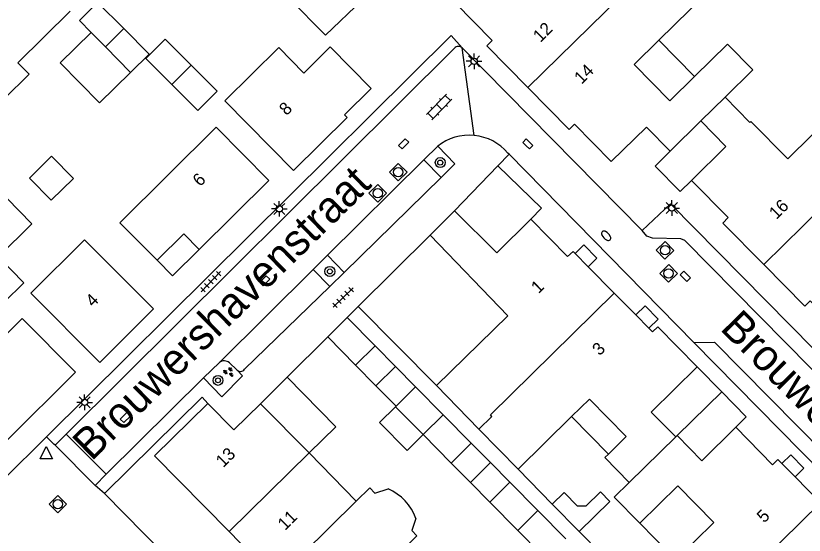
# Model space of a CAD drawing. Extents: x 128000 to 131008, y 398996 to 402500.
# Drawn here: x 129547.7 to 129610.8, y 399556.1 to 399597.7 of the extents above; entities that cross this region are included whole.
import ezdxf

# ---------------------------------------------------------------- set-up
doc = ezdxf.new("R2010")
doc.units = 0
for name, color, linetype in [('gg-afsc-erfafscheiding', 7, 'Continuous'), ('gg-afsc-muur', 7, 'Continuous'), ('gg-anno-huisnummerreeks BGT', 7, 'Continuous'), ('gg-anno-openbare ruimte label', 7, 'Continuous'), ('gg-bbg-bijgebouw', 7, 'Continuous'), ('gg-bbg-gedigitaliseerde bebouwing', 7, 'Continuous'), ('gg-bbg-gedigitaliseerde bijgebouw', 7, 'Continuous'), ('gg-bbg-hoofdgebouw', 7, 'Continuous'), ('gg-bbg-luifel en loopbrug', 7, 'Continuous'), ('gg-bbg-onder overbouw', 7, 'Continuous'), ('gg-bbg-pand overbouw', 7, 'Continuous'), ('gg-bbg-tussenscheiding', 7, 'Continuous'), ('gg-knt-verharding', 7, 'Continuous'), ('gg-knt-verharding nz', 7, 'Continuous'), ('gt-grn-weggrens', 7, 'Continuous'), ('gt-symb-boom', 7, 'Continuous'), ('gt-symb-brandkraan', 7, 'Continuous'), ('gt-symb-groenvak', 7, 'Continuous'), ('gt-symb-klinker verharding', 7, 'Continuous'), ('gt-symb-kolk', 7, 'Continuous'), ('gt-symb-lichtmast', 7, 'Continuous'), ('gt-symb-rioolschacht', 7, 'Continuous'), ('gt-symb-tegel verharding', 7, 'Continuous'), ('gt-symb-waterafsluiter', 7, 'Continuous')]:
    doc.layers.add(name, color=color, linetype=linetype)

# ---------------------------------------------------------------- blocks, each defined once
blk = doc.blocks.new('gt0-LMAST')
at = {"layer": 'gt-symb-lichtmast'}
for p, q in [((-0.182, 0.173), (-0.447, 0.438)), ((-0.005, 0.246), (-0.005, 0.621)), ((0.172, 0.173), (0.437, 0.438)), ((-0.255, -0.004), (-0.63, -0.004)), ((-0.182, -0.181), (-0.447, -0.446)), ((-0.005, -0.254), (-0.005, -0.629)), ((0.437, -0.446), (0.172, -0.181)), ((0.245, -0.004), (0.62, -0.004))]:
    blk.add_line(p, q, dxfattribs=at)
blk.add_circle((-0.005, -0.004), 0.25, dxfattribs=at)
blk = doc.blocks.new('gt0-KOLK')
at = {"layer": 'gt-symb-kolk'}
blk.add_lwpolyline([(0, 0), (0.375, 0), (0.375, 0.4), (-0.375, 0.4), (-0.375, 0), (0, 0)], dxfattribs=at)
blk = doc.blocks.new('gt0-BOOM')
at = {"layer": 'gt-symb-boom'}
for radius in [0.4, 0.2]:
    blk.add_circle((0, 0), radius, dxfattribs=at)
blk = doc.blocks.new('gt0-KL1')
at = {"layer": 'gt-symb-klinker verharding'}
for p, q in [((-1.15, 0.3), (1.15, 0.3)), ((-1, -0.3), (-1, 0.3)), ((-0.5, 0.3), (-0.5, 0.45)), ((0, -0.3), (0, 0.3)), ((0.5, 0.3), (0.5, 0.45)), ((1, -0.3), (1, 0.3)), ((-1.15, -0.3), (1.15, -0.3)), ((-0.5, -0.45), (-0.5, -0.3)), ((0.5, -0.45), (0.5, -0.3))]:
    blk.add_line(p, q, dxfattribs=at)
blk = doc.blocks.new('gt0-TEG1')
at = {"layer": 'gt-symb-tegel verharding'}
for p, q in [((-1.125, 0), (1.125, 0)), ((-0.9, -0.25), (-0.9, 0.25)), ((-0.45, -0.25), (-0.45, 0.25)), ((0, -0.25), (0, 0.25)), ((0.45, -0.25), (0.45, 0.25)), ((0.9, -0.25), (0.9, 0.25))]:
    blk.add_line(p, q, dxfattribs=at)
blk = doc.blocks.new('gt0-RS')
at = {"layer": 'gt-symb-rioolschacht'}
blk.add_lwpolyline([(-0.5, -0.5), (0.5, -0.5), (0.5, 0.5), (-0.5, 0.5)], close=True, dxfattribs=at)
blk.add_circle((0, 0), 0.375, dxfattribs=at)
blk = doc.blocks.new('gt0-BR')
at = {"layer": 'gt-symb-brandkraan'}
for centre, radius, start, end in [((-0.244, 0), 0.206, 107.56694, 252.43307), ((0.599, -2.664), 3, 106.89205, 107.56694), ((0, -0.691), 0.938, 73.10799, 106.89205), ((-0.599, -2.664), 3, 72.43309, 73.10799), ((0.244, 0), 0.206, 287.56695, 72.43309), ((0.599, 2.664), 3, 252.43307, 253.10797), ((0, 0.691), 0.938, 253.10797, 286.89206), ((-0.599, 2.664), 3, 286.89206, 287.56695)]:
    blk.add_arc(centre, radius, start, end, dxfattribs=at)
blk = doc.blocks.new('gt0-GRVAK')
at = {"layer": 'gt-symb-groenvak'}
for p, q in [((-0.11, 0.189), (-0.228, 0.24)), ((-0.182, 0.153), (0.088, 0.153)), ((-0.091, 0.211), (-0.156, 0.322)), ((-0.047, 0.214), (-0.047, 0.393)), ((-0.004, 0.211), (0.061, 0.322)), ((0.015, 0.189), (0.133, 0.24)), ((0.262, -0.052), (0.197, 0.059)), ((0.305, -0.049), (0.305, 0.13)), ((0.349, -0.052), (0.414, 0.059)), ((-0.245, -0.228), (-0.363, -0.177)), ((-0.318, -0.264), (-0.047, -0.264)), ((-0.226, -0.206), (-0.291, -0.095)), ((-0.183, -0.203), (-0.183, -0.024)), ((-0.139, -0.206), (-0.074, -0.095)), ((-0.12, -0.228), (-0.002, -0.177)), ((0.243, -0.074), (0.125, -0.023)), ((0.17, -0.11), (0.441, -0.11)), ((0.368, -0.074), (0.486, -0.023))]:
    blk.add_line(p, q, dxfattribs=at)
blk = doc.blocks.new('gt0-WAFSL')
at = {"layer": 'gt-symb-waterafsluiter'}
for p, q in [((-0.5, -0.333), (0, 0.667)), ((0, 0.667), (0.5, -0.333)), ((0.5, -0.333), (-0.5, -0.333))]:
    blk.add_line(p, q, dxfattribs=at)

msp = doc.modelspace()

# ---------------------------------------------------------------- linework, layer by layer
at = {"layer": 'gg-afsc-erfafscheiding'}
for p, q in [((129590.646, 399558.579), (129587.919, 399561.373)), ((129592.816, 399556.372), (129597.749, 399551.352))]:
    msp.add_line(p, q, dxfattribs=at)
at = {"layer": 'gg-afsc-muur'}
for p, q in [((129580.877, 399580.119), (129575.092, 399574.416)), ((129575.092, 399574.416), (129581.367, 399568.065)), ((129569.4, 399568.736), (129572.662, 399571.976))]:
    msp.add_line(p, q, dxfattribs=at)
at = {"layer": 'gg-bbg-bijgebouw'}
for p, q in [((129572.662, 399571.976), (129574.22, 399573.53)), ((129574.22, 399573.53), (129576.464, 399571.248)), ((129574.896, 399569.705), (129572.662, 399571.976)), ((129576.464, 399571.248), (129574.896, 399569.705)), ((129578.135, 399566.412), (129579.696, 399567.96)), ((129581.9, 399565.737), (129579.696, 399567.96)), ((129578.091, 399566.369), (129578.135, 399566.412)), ((129580.295, 399564.139), (129578.091, 399566.369)), ((129584.151, 399563.463), (129581.9, 399565.737)), ((129582.545, 399561.864), (129580.295, 399564.139)), ((129589.494, 399558.057), (129587.245, 399560.334)), ((129587.889, 399556.459), (129585.639, 399558.734)), ((129591.743, 399555.781), (129589.494, 399558.057)), ((129590.138, 399554.183), (129587.889, 399556.459))]:
    msp.add_line(p, q, dxfattribs=at)
at = {"layer": 'gg-bbg-gedigitaliseerde bebouwing'}
for p, q in [((129552.013, 399598.089), (129547.83, 399593.935)), ((129602.053, 399592.85), (129600.06, 399590.89)), ((129567.27, 399566.62), (129571.161, 399562.668)), ((129592.19, 399565.587), (129587.919, 399561.373)), ((129595.148, 399562.584), (129596.573, 399563.988)), ((129571.161, 399562.668), (129574.952, 399558.817))]:
    msp.add_line(p, q, dxfattribs=at)
for points in [[(129569.93, 399585.31), (129564.415, 399590.898), (129568.735, 399595.157), (129570.758, 399593.105), (129572.85, 399595.21)], [(129604.49, 399591.18), (129606.717, 399593.37), (129604.684, 399595.438), (129602.053, 399592.85)], [(129545.882, 399591.455), (129545.934, 399591.507), (129546.666, 399590.766), (129546.851, 399590.949), (129546.746, 399591.056), (129548.734, 399593.02), (129547.83, 399593.935)], [(129558.995, 399578.112), (129556.016, 399581.126), (129563.714, 399588.77), (129567.95, 399584.51)], [(129554.41, 399569.92), (129548.871, 399575.472), (129553.17, 399579.763), (129558.71, 399574.21)], [(129596.573, 399563.988), (129593.62, 399566.993), (129592.19, 399565.587)], [(129596.816, 399560.306), (129594.855, 399562.296), (129595.148, 399562.584)], [(129597.671, 399557.037), (129595.616, 399559.126), (129596.816, 399560.306)], [(129574.952, 399558.817), (129576.021, 399559.869), (129576.442, 399559.442), (129577.507, 399559.788)], [(129600.551, 399554.113), (129603.59, 399557.108), (129600.715, 399560.031), (129597.671, 399557.037)], [(129579.722, 399557.426), (129579.388, 399556.449), (129579.809, 399556.022), (129578.74, 399554.969)]]:
    msp.add_lwpolyline(points, dxfattribs=at)
msp.add_arc((129575.87, 399556.033), 4.096, 19.87639, 66.44452, dxfattribs=at)
at = {"layer": 'gg-bbg-gedigitaliseerde bijgebouw'}
for p, q in [((129553.708, 399596.38), (129552.761, 399597.335)), ((129554.845, 399595.232), (129553.708, 399596.38)), ((129556.866, 399593.174), (129554.845, 399595.232)), ((129584.151, 399563.463), (129582.545, 399561.864)), ((129587.245, 399560.334), (129585.639, 399558.734)), ((129592.816, 399556.372), (129590.646, 399558.579))]:
    msp.add_line(p, q, dxfattribs=at)
for points in [[(129552.761, 399597.335), (129554.226, 399598.787), (129556.312, 399596.695)], [(129556.312, 399596.695), (129558.344, 399594.626), (129556.866, 399593.174)], [(129560.164, 399592.199), (129558.082, 399594.285), (129559.64, 399595.841), (129561.722, 399593.754)], [(129560.164, 399592.199), (129562.246, 399590.113), (129563.805, 399591.668), (129561.722, 399593.754)], [(129546.246, 399578.377), (129548.3, 399576.319), (129546.743, 399574.765), (129544.689, 399576.823)], [(129592.816, 399556.372), (129595.273, 399558.788), (129594.515, 399559.558), (129593.336, 399558.4), (129592.666, 399558.419), (129591.592, 399559.51), (129590.646, 399558.579)]]:
    msp.add_lwpolyline(points, dxfattribs=at)
at = {"layer": 'gg-bbg-hoofdgebouw'}
for p, q in [((129600.09, 399586.85), (129602.56, 399589.28)), ((129567.95, 399584.51), (129562.37, 399578.98)), ((129580.877, 399580.119), (129582.825, 399582.083)), ((129582.825, 399582.083), (129586.213, 399578.722)), ((129586.213, 399578.722), (129588.93, 399581.401)), ((129592.32, 399578.83), (129592.479, 399578.668)), ((129592.479, 399578.668), (129593.531, 399577.599)), ((129593.531, 399577.599), (129595.606, 399575.489)), ((129595.606, 399575.489), (129597.34, 399573.729)), ((129558.71, 399574.21), (129554.41, 399569.92)), ((129597.34, 399573.729), (129598.392, 399572.66)), ((129581.367, 399568.065), (129584.778, 399564.581)), ((129584.778, 399564.581), (129587.919, 399561.373)), ((129600.54, 399563.95), (129600.66, 399564.07)), ((129609.054, 399561.82), (129610.105, 399560.75)), ((129610.105, 399560.75), (129612.14, 399558.68)), ((129564.765, 399556.371), (129568.557, 399552.52))]:
    msp.add_line(p, q, dxfattribs=at)
for points in [[(129599.196, 399595.754), (129602.94, 399599.44), (129599.51, 399602.92), (129598.46, 399601.88)], [(129582.87, 399598.74), (129585.83, 399595.73), (129585.4, 399595.31), (129588.701, 399591.954)], [(129600.06, 399590.89), (129597.21, 399593.8), (129599.196, 399595.754)], [(129572.85, 399595.21), (129576.15, 399591.87), (129574.01, 399589.77), (129574.23, 399589.55), (129569.93, 399585.31)], [(129588.701, 399591.954), (129592, 399588.6), (129592.42, 399589.02), (129595.37, 399586.03), (129598.19, 399588.79), (129600.09, 399586.85)], [(129618.584, 399588.616), (129615.3, 399591.94), (129609.53, 399586.24), (129606.57, 399589.23), (129606.49, 399589.15), (129604.49, 399591.18)], [(129602.56, 399589.28), (129604.56, 399587.24), (129601.8, 399584.52)], [(129601.8, 399584.52), (129604.75, 399581.531), (129604.32, 399581.1), (129607.604, 399577.771)], [(129588.93, 399581.401), (129591.88, 399578.41), (129592.32, 399578.83)], [(129580.877, 399580.119), (129587.08, 399573.67), (129581.367, 399568.065)], [(129607.604, 399577.771), (129610.89, 399574.44), (129611.32, 399574.86), (129614.28, 399571.87), (129616.98, 399574.54), (129618.957, 399572.533)], [(129546.936, 399563.647), (129552.46, 399569.14), (129548.17, 399573.45), (129543.435, 399568.742)], [(129598.392, 399572.66), (129598.676, 399572.372), (129599.104, 399572.792), (129602.264, 399569.581)], [(129602.264, 399569.581), (129598.57, 399565.95), (129600.54, 399563.95)], [(129563.05, 399566.64), (129558.79, 399562.44), (129564.765, 399556.371)], [(129563.05, 399566.64), (129565.14, 399564.52), (129567.27, 399566.62)], [(129600.66, 399564.07), (129602.64, 399562.05), (129605.35, 399564.73)], [(129605.35, 399564.73), (129608.3, 399561.73), (129608.73, 399562.15), (129609.054, 399561.82)], [(129612.14, 399558.68), (129601.156, 399547.886), (129597.749, 399551.352)]]:
    msp.add_lwpolyline(points, dxfattribs=at)
at = {"layer": 'gg-bbg-luifel en loopbrug'}
for p, q in [((129602.053, 399592.85), (129599.196, 399595.754)), ((129582.825, 399582.083), (129586.299, 399585.679)), ((129576.464, 399571.248), (129578.08, 399569.604)), ((129574.896, 399569.705), (129576.527, 399568.047)), ((129576.527, 399568.047), (129578.08, 399569.604)), ((129578.08, 399569.604), (129579.696, 399567.96)), ((129602.264, 399569.581), (129604.23, 399567.568)), ((129567.27, 399566.62), (129569.4, 399568.736)), ((129576.527, 399568.047), (129578.135, 399566.412)), ((129600.66, 399564.07), (129604.23, 399567.568)), ((129595.148, 399562.584), (129592.19, 399565.587)), ((129585.699, 399561.899), (129584.151, 399563.463)), ((129584.092, 399560.299), (129582.545, 399561.864)), ((129585.699, 399561.899), (129584.092, 399560.299)), ((129587.245, 399560.334), (129585.699, 399561.899)), ((129585.639, 399558.734), (129584.092, 399560.299)), ((129597.671, 399557.037), (129600.551, 399554.113))]:
    msp.add_line(p, q, dxfattribs=at)
for points in [[(129569.583, 399599.118), (129572.488, 399596.159), (129575.44, 399599.01)], [(129553.708, 399596.38), (129551.216, 399593.932), (129554.369, 399590.722), (129556.866, 399593.174)], [(129600.09, 399586.85), (129598.89, 399585.67), (129600.896, 399583.631), (129601.8, 399584.52)], [(129550.54, 399586.458), (129552.293, 399584.676), (129550.511, 399582.923), (129548.758, 399584.706), (129550.54, 399586.458)], [(129586.299, 399585.679), (129589.797, 399582.299), (129588.93, 399581.401)], [(129546.246, 399578.377), (129548.956, 399581.041), (129546.943, 399583.088), (129546.512, 399582.665), (129544.194, 399580.435)], [(129592.479, 399578.668), (129593.183, 399579.356), (129594.231, 399578.283), (129593.531, 399577.599)], [(129597.34, 399573.729), (129598.098, 399574.47), (129599.146, 399573.397), (129598.392, 399572.66)], [(129571.161, 399562.668), (129573.3, 399564.772), (129569.4, 399568.736)], [(129604.23, 399567.568), (129606.196, 399565.556), (129605.35, 399564.73)], [(129580.295, 399564.139), (129579.012, 399562.877), (129576.813, 399565.112), (129578.091, 399566.369)], [(129609.054, 399561.82), (129609.77, 399562.52), (129610.818, 399561.447), (129610.105, 399560.75)]]:
    msp.add_lwpolyline(points, dxfattribs=at)
at = {"layer": 'gg-bbg-onder overbouw'}
msp.add_lwpolyline([(129558.995, 399578.112), (129561.132, 399580.229), (129562.37, 399578.98)], dxfattribs=at)
at = {"layer": 'gg-bbg-pand overbouw'}
msp.add_lwpolyline([(129562.37, 399578.98), (129560.233, 399576.862), (129558.995, 399578.112)], dxfattribs=at)
at = {"layer": 'gg-bbg-tussenscheiding'}
for p, q in [((129556.312, 399596.695), (129554.845, 399595.232)), ((129560.164, 399592.199), (129561.722, 399593.754)), ((129602.56, 399589.28), (129604.49, 399591.18)), ((129607.604, 399577.771), (129618.584, 399588.616)), ((129581.9, 399565.737), (129580.295, 399564.139)), ((129596.816, 399560.306), (129600.54, 399563.95)), ((129564.765, 399556.371), (129571.161, 399562.668)), ((129568.557, 399552.52), (129574.952, 399558.817)), ((129589.494, 399558.057), (129587.889, 399556.459))]:
    msp.add_line(p, q, dxfattribs=at)
for points in [[(129588.701, 399591.954), (129598.625, 399601.714), (129598.46, 399601.88)], [(129584.778, 399564.581), (129585.818, 399565.606), (129585.69, 399565.736), (129595.606, 399575.489)]]:
    msp.add_lwpolyline(points, dxfattribs=at)
at = {"layer": 'gg-knt-verharding'}
for p, q in [((129551.707, 399564.176), (129582.82, 399595.111)), ((129597.86, 399580.49), (129583.43, 399595.13)), ((129581.469, 399587.256), (129580.347, 399586.157)), ((129586.299, 399585.679), (129587.199, 399586.61)), ((129587.199, 399586.61), (129587.098, 399586.712)), ((129587.199, 399586.61), (129601.99, 399571.527)), ((129580.347, 399586.157), (129581.754, 399584.752)), ((129581.754, 399584.752), (129573.984, 399577.128)), ((129571.486, 399577.381), (129572.637, 399578.521)), ((129573.984, 399577.128), (129572.637, 399578.521)), ((129571.486, 399577.381), (129572.819, 399576.014)), ((129572.819, 399576.014), (129573.984, 399577.128)), ((129565.986, 399569.376), (129572.819, 399576.014)), ((129601.99, 399571.527), (129613.4, 399559.919)), ((129562.705, 399568.684), (129563.991, 399569.914)), ((129564.782, 399569.895), (129565.39, 399569.32)), ((129562.705, 399568.684), (129554.914, 399560.959)), ((129550.137, 399563.962), (129546.68, 399560.53)), ((129550.813, 399563.284), (129551.707, 399564.176)), ((129551.707, 399564.176), (129554.914, 399560.959)), ((129554.02, 399560.067), (129550.813, 399563.284)), ((129554.914, 399560.959), (129554.02, 399560.067)), ((129554.78, 399559.41), (129560.656, 399553.46))]:
    msp.add_line(p, q, dxfattribs=at)
for points in [[(129583.43, 399595.13), (129582.55, 399596.13), (129550.137, 399563.962)], [(129581.754, 399584.752), (129582.857, 399585.856), (129581.469, 399587.256)], [(129597.86, 399580.49), (129600.11, 399582.651), (129638.342, 399543.88)], [(129637.46, 399543.01), (129601.27, 399579.69), (129600.95, 399579.83), (129598.69, 399579.89), (129598.23, 399580.05), (129597.86, 399580.49)], [(129601.99, 399571.527), (129603.638, 399571.554), (129634.6, 399540.21)], [(129565.39, 399569.32), (129565.83, 399568.861), (129564.168, 399567.179), (129562.705, 399568.684)], [(129563.05, 399566.64), (129562.59, 399567.15), (129554.78, 399559.41)]]:
    msp.add_lwpolyline(points, dxfattribs=at)
for centre, radius, start, end in [((129583.134, 399594.829), 0.422, 45.45554, 138.11255), ((129584, 399584.055), 4.081, 84.47709, 128.33805), ((129584.001, 399584.056), 4.08, 40.61549, 84.48901), ((129564.375, 399569.444), 0.607, 47.97313, 129.27488), ((129565.664, 399569.606), 0.396, 226.29953, 324.43594)]:
    msp.add_arc(centre, radius, start, end, dxfattribs=at)
at = {"layer": 'gg-knt-verharding nz'}
for p, q in [((129572.637, 399578.521), (129580.347, 399586.157)), ((129563.991, 399569.914), (129571.486, 399577.381))]:
    msp.add_line(p, q, dxfattribs=at)
at = {"layer": 'gt-grn-weggrens'}
for p, q in [((129584.393, 399588.117), (129583.43, 399595.13)), ((129575.092, 399574.416), (129574.22, 399573.53)), ((129554.78, 399559.41), (129554.02, 399560.067))]:
    msp.add_line(p, q, dxfattribs=at)
msp.add_lwpolyline([(129550.813, 399563.284), (129550.71, 399563.388), (129550.137, 399563.962)], dxfattribs=at)

# ---------------------------------------------------------------- block references
at = {"layer": 'gt-symb-boom'}
for p in [(129581.677, 399585.944), (129572.831, 399577.217), (129563.869, 399568.49)]:
    msp.add_blockref('gt0-BOOM', p, dxfattribs=at)
at = {"layer": 'gt-symb-brandkraan', "rotation": -45.56726640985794}
msp.add_blockref('gt0-BR', (129594.964, 399580.08), dxfattribs=at)
at = {"layer": 'gt-symb-groenvak', "rotation": -43.37961800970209}
msp.add_blockref('gt0-GRVAK', (129564.731, 399569.175), dxfattribs=at)
at = {"layer": 'gt-symb-klinker verharding', "rotation": 45.32415936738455}
msp.add_blockref('gt0-KL1', (129581.585, 399590.412), dxfattribs=at)
at = {"layer": 'gt-symb-kolk'}
for p, rotation in [((129578.606, 399587.591), -135.00000000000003), ((129588.554, 399587.3), -44.43273358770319), ((129601.171, 399576.682), -44.4327335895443), ((129567.473, 399576.609), -135.00000000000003), ((129556.303, 399565.649), -134.9999999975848)]:
    msp.add_blockref('gt0-KOLK', p, dxfattribs=dict(at, rotation=rotation))
at = {"layer": 'gt-symb-lichtmast'}
for p in [(129584.395, 399594.067), (129568.784, 399582.239), (129600.235, 399582.303), (129553.184, 399566.727)]:
    msp.add_blockref('gt0-LMAST', p, dxfattribs=at)
at = {"layer": 'gt-symb-rioolschacht'}
for p, rotation in [((129578.307, 399585.176), 44.7165602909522), ((129576.666, 399583.487), 44.7165602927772), ((129599.685, 399578.914), -45.567266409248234), ((129599.973, 399577.057), -45.567266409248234), ((129551.036, 399558.567), -45.48623256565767)]:
    msp.add_blockref('gt0-RS', p, dxfattribs=dict(at, rotation=rotation))
at = {"layer": 'gt-symb-tegel verharding'}
for p, rotation in [((129563.291, 399576.401), 45.850263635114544), ((129573.893, 399575.134), 44.189646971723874)]:
    msp.add_blockref('gt0-TEG1', p, dxfattribs=dict(at, rotation=rotation))
at = {"layer": 'gt-symb-waterafsluiter'}
msp.add_blockref('gt0-WAFSL', (129550.113, 399562.529), dxfattribs=at)

# ---------------------------------------------------------------- texts
at = {"layer": 'gg-anno-huisnummerreeks BGT'}
for s, rotation, p in [('12', 44.5, (129589.699, 399595.535)), ('14', 44.5, (129592.999, 399592.18)), ('8', 44.6, (129569.361, 399589.665)), ('6', 44.8, (129562.436, 399583.973)), ('16', 44.6, (129608.61, 399581.34)), ('1', 44.5, (129589.543, 399575.395)), ('4', 44.9, (129553.854, 399574.31)), ('3', 44.6, (129594.444, 399570.414)), ('13', 44.6, (129564.286, 399561.452)), ('11', 44.6, (129569.244, 399556.416)), ('5', 44.5, (129607.627, 399557.012))]:
    msp.add_text(s, height=1, rotation=rotation, dxfattribs=at).set_placement(p)
at = {"layer": 'gg-anno-openbare ruimte label'}
for rotation, p in [(44.5, (129553.739, 399561.952)), (314.8, (129604.022, 399572.583))]:
    msp.add_text('Brouwershavenstraat', height=2.5, rotation=rotation, dxfattribs=at).set_placement(p)

doc.saveas('drawing.dxf')
